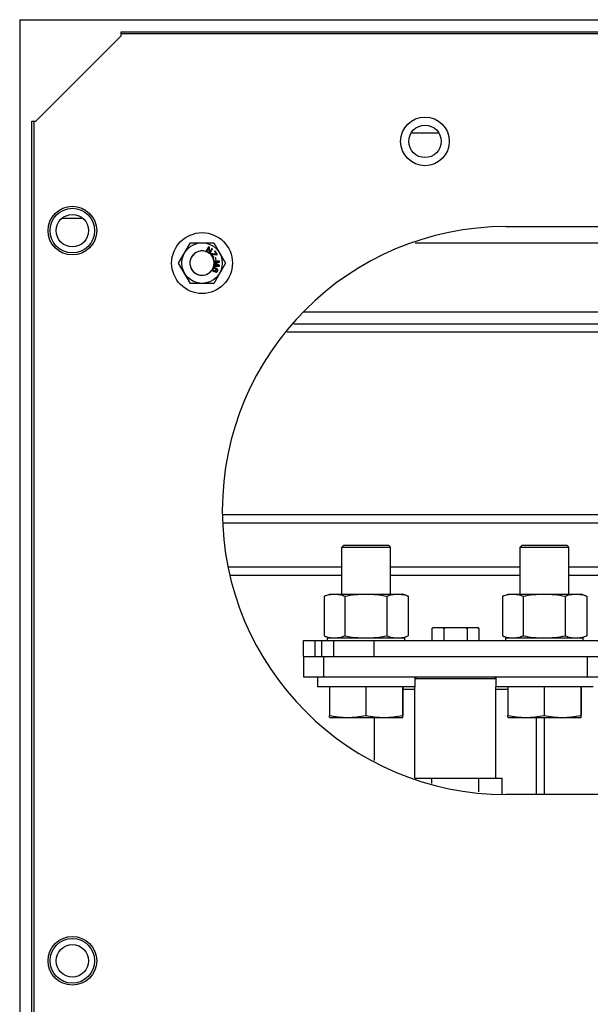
# Model space of a CAD drawing. Header units: millimetres. Extents: x 1117 to 38156, y -1945 to 7303.
# Tile 729 of 831: x 28736 to 28877, y 2587 to 2830. Entities that reach past the tile are written whole.
import ezdxf

# ---------------------------------------------------------------- set-up
doc = ezdxf.new("R2010")
doc.units = ezdxf.units.MM

msp = doc.modelspace()

# ---------------------------------------------------------------- linework, layer by layer
at = {"color": 7, "linetype": 'Continuous'}
for p, q in [((28736.195, 2829.525), (28736.195, 2359.525)), ((28736.195, 2829.525), (29536.195, 2829.525)), ((28740.195, 2804.525), (28761.195, 2825.525)), ((28761.195, 2825.525), (28761.195, 2826.525)), ((28761.195, 2826.525), (29511.195, 2826.525)), ((29511.195, 2826.025), (28761.195, 2826.025)), ((28739.195, 2384.525), (28739.195, 2804.525)), ((28739.195, 2804.525), (28740.195, 2804.525)), ((28739.695, 2804.525), (28739.695, 2384.525)), ((28839.573, 2801.525), (28832.812, 2801.525)), ((28751.69, 2780.525), (28746.704, 2780.525)), ((28856.195, 2778.525), (29416.195, 2778.525)), ((28775.421, 2769.525), (28778.308, 2774.525)), ((28778.308, 2774.525), (28784.082, 2774.525)), ((28784.082, 2774.525), (28786.968, 2769.525)), ((28833.786, 2774.525), (29438.604, 2774.525)), ((28782.79, 2773.554), (28782.165, 2772.415)), ((28782.165, 2772.415), (28782.307, 2772.337)), ((28782.307, 2772.337), (28782.853, 2773.33)), ((28783.004, 2773.437), (28782.79, 2773.554)), ((28782.853, 2773.33), (28782.9, 2772.011)), ((28782.9, 2772.011), (28783.114, 2771.893)), ((28783.065, 2772.141), (28783.004, 2773.437)), ((28783.598, 2773.111), (28783.065, 2772.141)), ((28783.114, 2771.893), (28783.74, 2773.033)), ((28783.467, 2771.872), (28783.289, 2771.74)), ((28784.786, 2771.667), (28783.467, 2771.872)), ((28783.74, 2773.033), (28783.598, 2773.111)), ((28784.335, 2772.512), (28784.224, 2772.43)), ((28784.224, 2772.43), (28784.786, 2771.667)), ((28784.978, 2771.64), (28784.335, 2772.512)), ((28778.308, 2764.525), (28775.421, 2769.525)), ((28783.289, 2771.74), (28783.931, 2770.868)), ((28784.065, 2770.967), (28783.519, 2771.708)), ((28783.519, 2771.708), (28784.822, 2771.525)), ((28783.931, 2770.868), (28784.065, 2770.967)), ((28786.968, 2769.525), (28784.082, 2764.525)), ((28785.232, 2769.879), (28784.195, 2769.533)), ((28784.215, 2770.076), (28784.209, 2769.913)), ((28784.209, 2769.913), (28785.232, 2769.879)), ((28785.514, 2770.033), (28784.215, 2770.076)), ((28784.332, 2769.421), (28785.506, 2769.789)), ((28784.567, 2770.83), (28784.435, 2770.788)), ((28784.435, 2770.788), (28784.549, 2770.427)), ((28784.549, 2770.427), (28784.681, 2770.469)), ((28784.681, 2770.469), (28784.567, 2770.83)), ((28784.822, 2771.525), (28784.978, 2771.64)), ((28785.506, 2769.789), (28785.514, 2770.033)), ((28783.812, 2768.057), (28783.774, 2767.923)), ((28783.774, 2767.923), (28783.784, 2767.765)), ((28783.784, 2767.765), (28783.844, 2767.641)), ((28783.875, 2768.175), (28783.812, 2768.056)), ((28783.813, 2768.059), (28783.812, 2768.057)), ((28783.844, 2767.641), (28783.941, 2767.529)), ((28783.963, 2768.283), (28783.874, 2768.174)), ((28783.909, 2767.883), (28783.922, 2767.968)), ((28783.92, 2767.785), (28783.909, 2767.883)), ((28783.968, 2767.699), (28783.92, 2767.785)), ((28783.922, 2767.968), (28784.01, 2768.135)), ((28783.941, 2767.529), (28784.064, 2767.465)), ((28784.099, 2768.364), (28783.963, 2768.283)), ((28784.029, 2767.636), (28783.968, 2767.699)), ((28784.01, 2768.135), (28784.073, 2768.194)), ((28784.102, 2767.597), (28784.029, 2767.636)), ((28784.064, 2767.465), (28784.211, 2767.448)), ((28784.073, 2768.194), (28784.159, 2768.241)), ((28784.235, 2768.384), (28784.099, 2768.364)), ((28784.188, 2767.583), (28784.102, 2767.597)), ((28784.159, 2768.241), (28784.258, 2768.25)), ((28784.177, 2768.939), (28784.172, 2768.776)), ((28784.172, 2768.776), (28785.471, 2768.733)), ((28785.2, 2768.905), (28784.177, 2768.939)), ((28784.188, 2769.318), (28785.2, 2768.905)), ((28784.262, 2767.605), (28784.188, 2767.583)), ((28784.211, 2767.448), (28784.323, 2767.481)), ((28784.383, 2768.368), (28784.235, 2768.384)), ((28784.258, 2768.25), (28784.344, 2768.235)), ((28784.349, 2767.651), (28784.262, 2767.605)), ((28784.323, 2767.481), (28784.459, 2767.563)), ((28785.479, 2768.977), (28784.332, 2769.421)), ((28784.344, 2768.235), (28784.417, 2768.197)), ((28784.412, 2767.71), (28784.349, 2767.651)), ((28784.567, 2768.302), (28784.383, 2768.368)), ((28784.5, 2767.878), (28784.412, 2767.71)), ((28784.417, 2768.197), (28784.478, 2768.134)), ((28784.459, 2767.563), (28784.547, 2767.67)), ((28784.478, 2768.134), (28784.502, 2768.06)), ((28784.513, 2767.963), (28784.5, 2767.878)), ((28784.502, 2768.06), (28784.513, 2767.963)), ((28784.593, 2767.401), (28784.53, 2767.281)), ((28784.53, 2767.281), (28784.616, 2767.266)), ((28784.547, 2767.67), (28784.61, 2767.789)), ((28784.738, 2768.212), (28784.567, 2768.302)), ((28784.691, 2767.41), (28784.593, 2767.401)), ((28784.61, 2767.789), (28784.648, 2767.922)), ((28784.616, 2767.266), (28784.751, 2767.286)), ((28784.648, 2767.922), (28784.626, 2768.117)), ((28784.626, 2768.117), (28784.675, 2768.092)), ((28784.675, 2768.092), (28784.809, 2767.99)), ((28784.778, 2767.456), (28784.691, 2767.41)), ((28784.897, 2768.097), (28784.738, 2768.212)), ((28784.751, 2767.286), (28784.888, 2767.368)), ((28784.84, 2767.515), (28784.778, 2767.456)), ((28784.809, 2767.99), (28784.87, 2767.928)), ((28784.916, 2767.659), (28784.84, 2767.515)), ((28784.87, 2767.928), (28784.918, 2767.841)), ((28784.888, 2767.368), (28784.975, 2767.475)), ((28784.994, 2767.985), (28784.897, 2768.097)), ((28784.929, 2767.744), (28784.916, 2767.659)), ((28784.918, 2767.841), (28784.929, 2767.744)), ((28784.975, 2767.475), (28785.026, 2767.571)), ((28785.054, 2767.862), (28784.994, 2767.985)), ((28785.026, 2767.571), (28785.064, 2767.703)), ((28785.064, 2767.703), (28785.054, 2767.862)), ((28785.471, 2768.733), (28785.479, 2768.977)), ((28784.082, 2764.525), (28778.308, 2764.525)), ((28806.289, 2757.525), (28964.096, 2757.525)), ((28963.803, 2752.525), (28802.186, 2752.525)), ((28803.827, 2754.525), (28963.803, 2754.525)), ((28786.293, 2707.525), (29486.097, 2707.525)), ((28786.49, 2705.525), (29485.9, 2705.525)), ((28816.195, 2700.025), (28815.695, 2699.525)), ((28815.695, 2687.925), (28815.695, 2699.525)), ((28815.695, 2699.525), (28827.695, 2699.525)), ((28816.195, 2700.025), (28827.195, 2700.025)), ((28827.195, 2700.025), (28827.695, 2699.525)), ((28827.695, 2687.925), (28827.695, 2699.525)), ((28827.695, 2699.525), (28827.695, 2699.525)), ((28860.195, 2700.025), (28859.695, 2699.525)), ((28859.695, 2687.925), (28859.695, 2699.525)), ((28859.695, 2699.525), (28871.695, 2699.525)), ((28860.195, 2700.025), (28871.195, 2700.025)), ((28871.195, 2700.025), (28871.695, 2699.525)), ((28871.695, 2687.925), (28871.695, 2699.525)), ((28871.695, 2699.525), (28871.695, 2699.525)), ((28815.695, 2694.525), (28787.644, 2694.525)), ((28859.695, 2694.525), (28827.695, 2694.525)), ((28927.695, 2694.525), (28871.695, 2694.525)), ((28815.695, 2692.525), (28788.251, 2692.525)), ((28859.695, 2692.525), (28827.695, 2692.525)), ((28927.695, 2692.525), (28871.695, 2692.525)), ((28811.303, 2687.418), (28812.695, 2687.925)), ((28811.303, 2687.418), (28811.303, 2677.631)), ((28812.695, 2687.925), (28830.695, 2687.925)), ((28816.391, 2687.418), (28816.391, 2677.631)), ((28826.782, 2687.418), (28826.782, 2677.631)), ((28832.016, 2687.444), (28830.695, 2687.925)), ((28832.087, 2687.418), (28832.087, 2677.631)), ((28855.303, 2687.418), (28856.695, 2687.925)), ((28855.303, 2687.418), (28855.303, 2677.631)), ((28856.695, 2687.925), (28874.695, 2687.925)), ((28860.394, 2687.418), (28860.394, 2677.631)), ((28870.786, 2687.418), (28870.786, 2677.631)), ((28876.016, 2687.444), (28874.695, 2687.925)), ((28876.087, 2687.418), (28876.087, 2677.631)), ((28837.921, 2679.425), (28838.221, 2679.725)), ((28838.221, 2679.725), (28849.168, 2679.725)), ((28849.468, 2679.425), (28849.168, 2679.725)), ((28811.303, 2677.631), (28812.695, 2677.125)), ((28830.695, 2677.125), (28832.016, 2677.605)), ((28837.921, 2679.425), (28837.921, 2676.525)), ((28840.808, 2679.425), (28840.808, 2676.525)), ((28846.582, 2679.425), (28846.582, 2676.525)), ((28849.468, 2679.425), (28849.468, 2676.525)), ((28855.303, 2677.631), (28856.695, 2677.125)), ((28874.695, 2677.125), (28876.016, 2677.605)), ((28806.195, 2672.525), (28806.195, 2676.525)), ((28806.195, 2676.525), (28993.195, 2676.525)), ((28809.124, 2672.525), (28809.124, 2676.525)), ((28810.766, 2672.525), (28810.766, 2676.525)), ((28812.145, 2676.525), (28812.145, 2677.125)), ((28812.145, 2677.125), (28831.245, 2677.125)), ((28813.695, 2672.525), (28813.695, 2676.525)), ((28823.695, 2672.525), (28823.695, 2676.525)), ((28831.245, 2676.525), (28831.245, 2677.125)), ((28856.145, 2676.525), (28856.145, 2677.125)), ((28856.145, 2677.125), (28875.245, 2677.125)), ((28875.245, 2676.525), (28875.245, 2677.125)), ((28806.195, 2672.525), (28806.195, 2667.525)), ((28806.195, 2672.525), (28993.195, 2672.525)), ((28811.195, 2672.525), (28811.195, 2667.525)), ((28876.195, 2672.525), (28876.195, 2667.525)), ((28806.195, 2667.525), (28881.195, 2667.525)), ((28809.695, 2667.525), (28809.695, 2665.025)), ((28833.695, 2667.525), (28833.695, 2665.025)), ((28833.695, 2667.025), (28834.195, 2667.525)), ((28853.695, 2667.025), (28853.195, 2667.525)), ((28853.695, 2667.525), (28853.695, 2665.025)), ((28853.695, 2667.025), (28833.695, 2667.025)), ((28833.695, 2665.025), (28809.695, 2665.025)), ((28812.633, 2665.025), (28812.633, 2658.031)), ((28821.57, 2665.025), (28821.57, 2658.031)), ((28830.632, 2665.025), (28830.632, 2658.031)), ((28830.757, 2665.025), (28830.757, 2658.031)), ((28830.757, 2664.525), (28833.695, 2664.525)), ((28833.695, 2642.525), (28833.695, 2665.025)), ((28853.695, 2642.525), (28853.695, 2665.025)), ((28877.695, 2665.025), (28853.695, 2665.025)), ((28853.695, 2664.525), (28856.635, 2664.525)), ((28856.635, 2665.025), (28856.635, 2658.031)), ((28865.574, 2665.025), (28865.574, 2658.031)), ((28874.634, 2665.025), (28874.634, 2658.031)), ((28874.755, 2665.025), (28874.755, 2658.031)), ((28812.696, 2657.525), (28830.694, 2657.525)), ((28823.695, 2657.525), (28823.695, 2646.906)), ((28856.696, 2657.525), (28874.694, 2657.525)), ((28863.695, 2638.525), (28863.695, 2657.525)), ((28865.695, 2638.525), (28865.695, 2657.525)), ((28833.786, 2642.525), (28855.242, 2642.525)), ((28837.921, 2641.27), (28837.921, 2642.525)), ((28849.468, 2639.187), (28849.468, 2642.525)), ((28855.242, 2638.625), (28855.242, 2642.525)), ((29416.195, 2638.525), (28856.195, 2638.525))]:
    msp.add_line(p, q, dxfattribs=at)
for centre, radius in [((28836.195, 2799.525), 6), ((28836.195, 2799.525), 4), ((28749.195, 2777.525), 6), ((28749.195, 2777.525), 5.5), ((28749.195, 2777.525), 4), ((28781.195, 2769.525), 7.5), ((28781.195, 2769.525), 5), ((28749.195, 2597.525), 6), ((28749.195, 2597.525), 5.5), ((28749.195, 2597.525), 4)]:
    msp.add_circle(centre, radius, dxfattribs=at)
for centre, radius, start, end in [((28856.195, 2708.525), 70, 90, 270), ((28781.195, 2769.525), 3, 333.24934, 330.76104), ((28781.195, 2769.525), 3, 55.38755, 328.36399), ((28781.195, 2769.525), 3, 36.33787, 43.62239), ((28781.195, 2769.525), 3, 335.64095, 25.71429), ((28840.496, 2676.966), 3.556, 129.13644, 129.50125)]:
    msp.add_arc(centre, radius, start, end, dxfattribs=at)
for points, knots in [([(28811.374, 2687.444), (28811.775, 2687.59), (28812.586, 2687.832), (28813.431, 2687.925), (28813.847, 2687.925)], [0, 0, 0, 0, 0.5064783, 1, 1, 1, 1]), ([(28813.847, 2687.925), (28814.275, 2687.925), (28815.145, 2687.827), (28815.978, 2687.571), (28816.391, 2687.418)], [0, 0, 0, 0, 0.4932336, 1, 1, 1, 1]), ([(28816.391, 2687.418), (28817.248, 2687.574), (28818.973, 2687.83), (28820.715, 2687.925), (28821.586, 2687.925)], [0, 0, 0, 0, 0.5000366, 1, 1, 1, 1]), ([(28821.586, 2687.925), (28822.457, 2687.925), (28824.2, 2687.83), (28825.925, 2687.574), (28826.782, 2687.418)], [0, 0, 0, 0, 0.4999636, 1, 1, 1, 1]), ([(28826.782, 2687.418), (28827.213, 2687.571), (28828.083, 2687.827), (28828.988, 2687.925), (28829.434, 2687.925)], [0, 0, 0, 0, 0.5060786, 1, 1, 1, 1]), ([(28829.434, 2687.925), (28829.881, 2687.925), (28830.786, 2687.827), (28831.656, 2687.571), (28832.087, 2687.418)], [0, 0, 0, 0, 0.4939214, 1, 1, 1, 1]), ([(28855.374, 2687.444), (28855.775, 2687.59), (28856.587, 2687.832), (28857.432, 2687.925), (28857.849, 2687.925)], [0, 0, 0, 0, 0.5064673, 1, 1, 1, 1]), ([(28857.849, 2687.925), (28858.277, 2687.925), (28859.148, 2687.827), (28859.981, 2687.571), (28860.394, 2687.418)], [0, 0, 0, 0, 0.4932451, 1, 1, 1, 1]), ([(28860.394, 2687.418), (28861.251, 2687.574), (28862.976, 2687.83), (28864.719, 2687.925), (28865.59, 2687.925)], [0, 0, 0, 0, 0.5000366, 1, 1, 1, 1]), ([(28865.59, 2687.925), (28866.461, 2687.925), (28868.204, 2687.83), (28869.929, 2687.574), (28870.786, 2687.418)], [0, 0, 0, 0, 0.4999636, 1, 1, 1, 1]), ([(28870.786, 2687.418), (28871.216, 2687.571), (28872.085, 2687.827), (28872.99, 2687.925), (28873.436, 2687.925)], [0, 0, 0, 0, 0.5060887, 1, 1, 1, 1]), ([(28873.436, 2687.925), (28873.882, 2687.925), (28874.787, 2687.827), (28875.656, 2687.571), (28876.087, 2687.418)], [0, 0, 0, 0, 0.4939113, 1, 1, 1, 1]), ([(28837.921, 2679.425), (28837.947, 2679.45), (28838.048, 2679.549), (28838.153, 2679.643), (28838.234, 2679.71)], [0, 0, 0, 0, 0.255041, 1, 1, 1, 1]), ([(28840.478, 2679.725), (28840.507, 2679.702), (28840.62, 2679.606), (28840.729, 2679.504), (28840.808, 2679.425)], [0, 0, 0, 0, 0.2445583, 1, 1, 1, 1]), ([(28846.582, 2679.425), (28846.609, 2679.451), (28846.715, 2679.555), (28846.826, 2679.655), (28846.912, 2679.725)], [0, 0, 0, 0, 0.2553529, 1, 1, 1, 1]), ([(28849.139, 2679.725), (28849.167, 2679.702), (28849.281, 2679.606), (28849.389, 2679.504), (28849.468, 2679.425)], [0, 0, 0, 0, 0.2445583, 1, 1, 1, 1]), ([(28811.374, 2677.605), (28811.775, 2677.459), (28812.586, 2677.217), (28813.431, 2677.125), (28813.847, 2677.125)], [0, 0, 0, 0, 0.5064783, 1, 1, 1, 1]), ([(28813.847, 2677.125), (28814.275, 2677.125), (28815.145, 2677.222), (28815.978, 2677.478), (28816.391, 2677.631)], [0, 0, 0, 0, 0.4932336, 1, 1, 1, 1]), ([(28816.391, 2677.631), (28817.248, 2677.475), (28818.973, 2677.219), (28820.715, 2677.125), (28821.586, 2677.125)], [0, 0, 0, 0, 0.5000366, 1, 1, 1, 1]), ([(28821.586, 2677.125), (28822.457, 2677.125), (28824.2, 2677.219), (28825.925, 2677.475), (28826.782, 2677.631)], [0, 0, 0, 0, 0.4999636, 1, 1, 1, 1]), ([(28826.782, 2677.631), (28827.213, 2677.478), (28828.083, 2677.222), (28828.988, 2677.125), (28829.434, 2677.125)], [0, 0, 0, 0, 0.5060786, 1, 1, 1, 1]), ([(28829.434, 2677.125), (28829.881, 2677.125), (28830.786, 2677.222), (28831.656, 2677.478), (28832.087, 2677.631)], [0, 0, 0, 0, 0.4939214, 1, 1, 1, 1]), ([(28855.374, 2677.605), (28855.775, 2677.459), (28856.587, 2677.217), (28857.432, 2677.125), (28857.849, 2677.125)], [0, 0, 0, 0, 0.5064673, 1, 1, 1, 1]), ([(28857.849, 2677.125), (28858.277, 2677.125), (28859.148, 2677.222), (28859.981, 2677.478), (28860.394, 2677.631)], [0, 0, 0, 0, 0.4932451, 1, 1, 1, 1]), ([(28860.394, 2677.631), (28861.251, 2677.475), (28862.976, 2677.219), (28864.719, 2677.125), (28865.59, 2677.125)], [0, 0, 0, 0, 0.5000366, 1, 1, 1, 1]), ([(28865.59, 2677.125), (28866.461, 2677.125), (28868.204, 2677.219), (28869.929, 2677.475), (28870.786, 2677.631)], [0, 0, 0, 0, 0.4999636, 1, 1, 1, 1]), ([(28870.786, 2677.631), (28871.216, 2677.478), (28872.085, 2677.222), (28872.99, 2677.125), (28873.436, 2677.125)], [0, 0, 0, 0, 0.5060887, 1, 1, 1, 1]), ([(28873.436, 2677.125), (28873.882, 2677.125), (28874.787, 2677.222), (28875.656, 2677.478), (28876.087, 2677.631)], [0, 0, 0, 0, 0.4939113, 1, 1, 1, 1]), ([(28812.696, 2657.525), (28812.692, 2657.525), (28812.685, 2657.539), (28812.679, 2657.563), (28812.671, 2657.607), (28812.66, 2657.693), (28812.646, 2657.837), (28812.638, 2657.961), (28812.633, 2658.031)], [0, 0, 0, 0, 0.0227683, 0.0751005, 0.1589618, 0.2733727, 0.587096, 1, 1, 1, 1]), ([(28812.633, 2658.031), (28813.368, 2657.876), (28814.85, 2657.619), (28816.352, 2657.525), (28817.101, 2657.525)], [0, 0, 0, 0, 0.5008041, 1, 1, 1, 1]), ([(28817.101, 2657.525), (28817.851, 2657.525), (28819.353, 2657.619), (28820.834, 2657.876), (28821.57, 2658.031)], [0, 0, 0, 0, 0.499196, 1, 1, 1, 1]), ([(28821.57, 2658.031), (28822.316, 2657.876), (28823.818, 2657.619), (28825.341, 2657.525), (28826.101, 2657.525)], [0, 0, 0, 0, 0.500723, 1, 1, 1, 1]), ([(28826.101, 2657.525), (28826.86, 2657.525), (28828.383, 2657.619), (28829.886, 2657.876), (28830.632, 2658.031)], [0, 0, 0, 0, 0.499277, 1, 1, 1, 1]), ([(28830.632, 2658.031), (28830.636, 2657.961), (28830.645, 2657.837), (28830.658, 2657.693), (28830.669, 2657.607), (28830.677, 2657.563), (28830.683, 2657.539), (28830.69, 2657.525), (28830.694, 2657.525)], [0, 0, 0, 0, 0.412904, 0.7266274, 0.8410382, 0.9248995, 0.9772317, 1, 1, 1, 1]), ([(28830.694, 2657.525), (28830.698, 2657.525), (28830.705, 2657.539), (28830.711, 2657.563), (28830.719, 2657.607), (28830.73, 2657.693), (28830.744, 2657.837), (28830.752, 2657.961), (28830.757, 2658.031)], [0, 0, 0, 0, 0.0227683, 0.0751005, 0.1589618, 0.2733727, 0.587096, 1, 1, 1, 1]), ([(28856.696, 2657.525), (28856.692, 2657.525), (28856.685, 2657.539), (28856.679, 2657.563), (28856.671, 2657.607), (28856.661, 2657.693), (28856.648, 2657.837), (28856.639, 2657.961), (28856.635, 2658.031)], [0, 0, 0, 0, 0.0224646, 0.0746983, 0.1585379, 0.2729737, 0.5868471, 1, 1, 1, 1]), ([(28856.635, 2658.031), (28857.371, 2657.876), (28858.852, 2657.619), (28860.355, 2657.525), (28861.104, 2657.525)], [0, 0, 0, 0, 0.5008027, 1, 1, 1, 1]), ([(28861.104, 2657.525), (28861.854, 2657.525), (28863.356, 2657.619), (28864.838, 2657.876), (28865.574, 2658.031)], [0, 0, 0, 0, 0.4991973, 1, 1, 1, 1]), ([(28865.574, 2658.031), (28866.319, 2657.876), (28867.821, 2657.619), (28869.344, 2657.525), (28870.104, 2657.525)], [0, 0, 0, 0, 0.5007242, 1, 1, 1, 1]), ([(28870.104, 2657.525), (28870.863, 2657.525), (28872.386, 2657.619), (28873.888, 2657.876), (28874.634, 2658.031)], [0, 0, 0, 0, 0.4992758, 1, 1, 1, 1]), ([(28874.634, 2658.031), (28874.638, 2657.961), (28874.647, 2657.837), (28874.66, 2657.693), (28874.67, 2657.607), (28874.678, 2657.563), (28874.684, 2657.539), (28874.691, 2657.525), (28874.694, 2657.525)], [0, 0, 0, 0, 0.413153, 0.7270264, 0.8414622, 0.9253017, 0.9775354, 1, 1, 1, 1]), ([(28874.694, 2657.525), (28874.698, 2657.525), (28874.705, 2657.539), (28874.711, 2657.563), (28874.719, 2657.607), (28874.729, 2657.693), (28874.742, 2657.837), (28874.751, 2657.961), (28874.755, 2658.031)], [0, 0, 0, 0, 0.0224646, 0.0746983, 0.1585378, 0.2729737, 0.5868471, 1, 1, 1, 1])]:
    msp.add_open_spline(points, degree=3, knots=knots, dxfattribs=at)
for points in [[(28840.808, 2679.425), (28841.024, 2679.533), (28841.244, 2679.633), (28841.468, 2679.725)], [(28845.922, 2679.725), (28846.146, 2679.633), (28846.366, 2679.533), (28846.582, 2679.425)]]:
    msp.add_open_spline(points, degree=3, dxfattribs=at)

doc.saveas('drawing.dxf')
